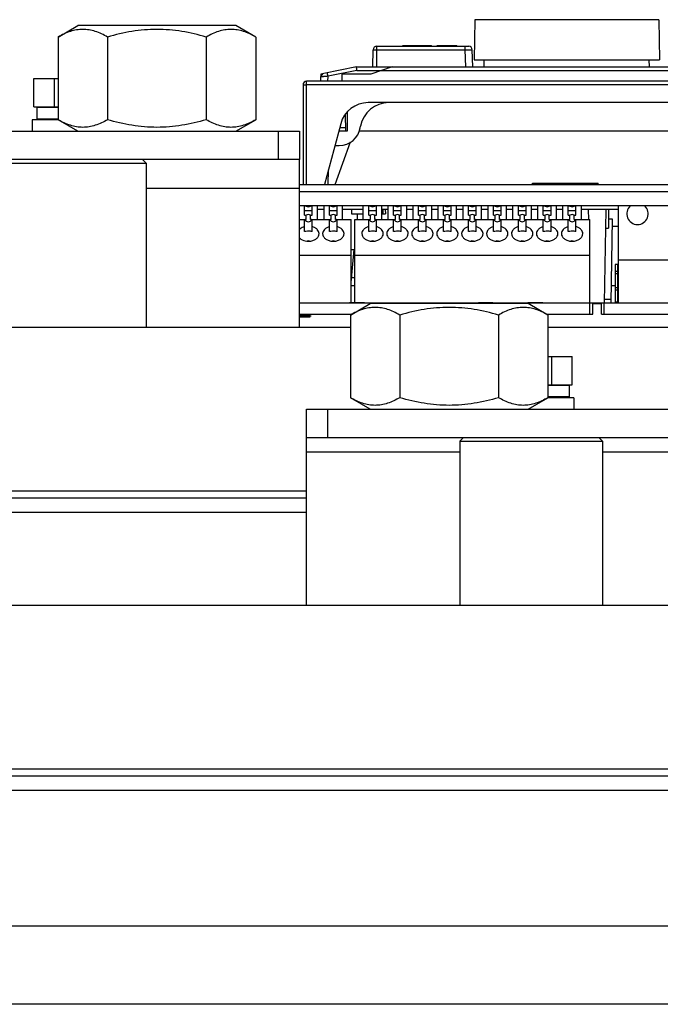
# Model space of a CAD drawing. Header units: millimetres. Extents: x 1117 to 38156, y -1945 to 7303.
# Tile 760 of 831: x 32360 to 32450, y 2753 to 2892. Entities that reach past the tile are written whole.
import ezdxf

# ---------------------------------------------------------------- set-up
doc = ezdxf.new("R2010")
doc.units = ezdxf.units.MM

msp = doc.modelspace()

# ---------------------------------------------------------------- linework, layer by layer
at = {"color": 7, "linetype": 'Continuous'}
for p, q in [((32423.757, 2891.551), (32423.659, 2885.918)), ((32449.56, 2891.551), (32423.757, 2891.551)), ((32449.56, 2891.551), (32449.659, 2885.918)), ((32365.302, 2889.118), (32368.073, 2890.718)), ((32390.244, 2890.718), (32368.073, 2890.718)), ((32393.015, 2889.118), (32390.244, 2890.718)), ((32365.302, 2889.118), (32365.302, 2877.518)), ((32372.23, 2889.118), (32372.23, 2877.518)), ((32386.087, 2889.118), (32386.087, 2877.518)), ((32393.015, 2889.118), (32393.015, 2877.518)), ((32409.458, 2884.918), (32409.5, 2887.326)), ((32409.5, 2887.326), (32422.404, 2887.326)), ((32410, 2887.818), (32422.904, 2887.818)), ((32410.009, 2884.918), (32410.009, 2887.818)), ((32413.679, 2887.818), (32413.679, 2887.918)), ((32413.679, 2887.918), (32417.659, 2887.918)), ((32414.679, 2887.818), (32414.679, 2887.918)), ((32414.759, 2887.818), (32414.759, 2887.918)), ((32415.559, 2887.818), (32415.559, 2887.918)), ((32417.659, 2887.818), (32417.659, 2887.918)), ((32418.459, 2887.818), (32418.459, 2887.918)), ((32418.459, 2887.918), (32421.259, 2887.918)), ((32421.259, 2887.818), (32421.259, 2887.918)), ((32422.404, 2887.326), (32422.404, 2887.818)), ((32422.487, 2884.918), (32422.404, 2887.326)), ((32423.487, 2884.918), (32423.404, 2887.335)), ((32423.487, 2884.918), (32423.404, 2887.335)), ((32423.659, 2885.918), (32449.659, 2885.918)), ((32425.059, 2884.918), (32425.076, 2885.918)), ((32448.259, 2884.918), (32448.241, 2885.918)), ((32407.159, 2884.918), (32402.571, 2884)), ((32407.208, 2884.426), (32403.171, 2883.619)), ((32407.159, 2884.918), (32466.159, 2884.918)), ((32407.208, 2884.426), (32466.109, 2884.426)), ((32412.159, 2884.918), (32409.159, 2883.918)), ((32361.885, 2879.318), (32361.885, 2883.318)), ((32361.885, 2883.318), (32365.302, 2883.318)), ((32364.772, 2879.318), (32364.772, 2883.318)), ((32400.159, 2868.418), (32400.159, 2882.918)), ((32473.159, 2882.918), (32400.159, 2882.918)), ((32402.159, 2882.918), (32402.17, 2883.594)), ((32402.176, 2883.892), (32402.174, 2883.783)), ((32402.38, 2883.918), (32402.271, 2883.918)), ((32403.158, 2882.918), (32403.171, 2883.619)), ((32405.159, 2882.918), (32405.166, 2883.918)), ((32409.159, 2883.918), (32405.166, 2883.918)), ((32399.659, 2882.418), (32399.659, 2868.418)), ((32473.159, 2882.426), (32400.159, 2882.426)), ((32361.885, 2879.318), (32365.302, 2879.318)), ((32362.309, 2879.218), (32362.309, 2877.618)), ((32365.302, 2879.218), (32362.309, 2879.218)), ((32364.659, 2879.218), (32364.659, 2879.318)), ((32464.508, 2879.918), (32408.809, 2879.918)), ((32361.659, 2877.518), (32361.659, 2875.918)), ((32365.302, 2877.518), (32361.659, 2877.518)), ((32365.302, 2877.618), (32362.309, 2877.618)), ((32364.659, 2877.518), (32364.659, 2877.618)), ((32368.073, 2875.918), (32365.302, 2877.518)), ((32390.244, 2875.918), (32393.015, 2877.518)), ((32405.659, 2875.918), (32405.617, 2878.308)), ((32405.859, 2878.613), (32405.859, 2875.918)), ((32404.946, 2876.953), (32402.659, 2868.418)), ((32404.802, 2876.418), (32405.65, 2876.418)), ((32407.696, 2876.397), (32407.734, 2876.612)), ((32309.159, 2875.918), (32399.159, 2875.918)), ((32396.159, 2875.918), (32396.159, 2871.918)), ((32399.159, 2875.918), (32399.159, 2871.918)), ((32405.859, 2875.918), (32404.668, 2875.918)), ((32465.765, 2875.918), (32407.552, 2875.918)), ((32404.132, 2873.918), (32404.741, 2873.918)), ((32404.159, 2868.418), (32406.336, 2874.4)), ((32399.159, 2871.918), (32309.159, 2871.918)), ((32377.159, 2871.918), (32377.659, 2871.418)), ((32399.159, 2848.418), (32399.159, 2871.918)), ((32357.659, 2871.418), (32377.659, 2871.418)), ((32377.659, 2871.418), (32377.659, 2848.418)), ((32403.181, 2868.418), (32403.217, 2870.502)), ((32377.659, 2867.918), (32399.159, 2867.918)), ((32399.159, 2868.418), (32485.159, 2868.418)), ((32431.859, 2868.418), (32431.859, 2868.618)), ((32431.859, 2868.618), (32441.077, 2868.618)), ((32431.911, 2868.418), (32431.911, 2868.618)), ((32432.015, 2868.418), (32432.015, 2868.618)), ((32432.223, 2868.418), (32432.223, 2868.618)), ((32432.431, 2868.418), (32432.431, 2868.618)), ((32432.692, 2868.418), (32432.692, 2868.618)), ((32433.109, 2868.418), (32433.109, 2868.618)), ((32433.369, 2868.418), (32433.369, 2868.618)), ((32433.577, 2868.418), (32433.577, 2868.618)), ((32433.659, 2868.418), (32433.659, 2868.618)), ((32436.659, 2868.418), (32436.659, 2868.618)), ((32439.659, 2868.418), (32439.659, 2868.618)), ((32440.609, 2868.418), (32440.609, 2868.618)), ((32441.077, 2868.418), (32441.077, 2868.618)), ((32399.159, 2867.435), (32485.066, 2867.435)), ((32478.721, 2865.418), (32399.159, 2865.418)), ((32399.868, 2864.104), (32399.868, 2865.395)), ((32400.109, 2865.395), (32399.868, 2865.395)), ((32400.109, 2865.395), (32400.109, 2865.418)), ((32400.709, 2865.395), (32400.709, 2865.418)), ((32400.949, 2865.395), (32400.709, 2865.395)), ((32400.949, 2864.104), (32400.949, 2865.395)), ((32401.709, 2863.518), (32401.709, 2865.418)), ((32402.609, 2864.918), (32401.709, 2864.918)), ((32402.609, 2863.518), (32402.609, 2865.418)), ((32403.368, 2864.104), (32403.368, 2865.395)), ((32403.609, 2865.395), (32403.368, 2865.395)), ((32403.609, 2865.395), (32403.609, 2865.418)), ((32404.209, 2865.395), (32404.209, 2865.418)), ((32404.449, 2865.395), (32404.209, 2865.395)), ((32404.449, 2864.104), (32404.449, 2865.395)), ((32405.209, 2863.518), (32405.209, 2865.418)), ((32408.109, 2864.918), (32405.209, 2864.918)), ((32406.459, 2864.918), (32406.459, 2864.318)), ((32408.109, 2863.518), (32408.109, 2865.418)), ((32408.868, 2864.104), (32408.868, 2865.395)), ((32409.109, 2865.395), (32408.868, 2865.395)), ((32409.109, 2865.395), (32409.109, 2865.418)), ((32409.709, 2865.395), (32409.709, 2865.418)), ((32409.949, 2865.395), (32409.709, 2865.395)), ((32409.949, 2864.104), (32409.949, 2865.395)), ((32410.709, 2863.518), (32410.709, 2865.418)), ((32411.609, 2864.918), (32410.709, 2864.918)), ((32410.859, 2864.918), (32410.859, 2864.318)), ((32411.194, 2864.918), (32411.229, 2864.318)), ((32411.609, 2863.518), (32411.609, 2865.418)), ((32412.368, 2864.104), (32412.368, 2865.395)), ((32412.609, 2865.395), (32412.368, 2865.395)), ((32412.609, 2865.395), (32412.609, 2865.418)), ((32413.209, 2865.395), (32413.209, 2865.418)), ((32413.449, 2865.395), (32413.209, 2865.395)), ((32413.449, 2864.104), (32413.449, 2865.395)), ((32414.209, 2863.518), (32414.209, 2865.418)), ((32415.109, 2864.918), (32414.209, 2864.918)), ((32415.109, 2863.518), (32415.109, 2865.418)), ((32415.868, 2864.104), (32415.868, 2865.395)), ((32416.109, 2865.395), (32415.868, 2865.395)), ((32416.109, 2865.395), (32416.109, 2865.418)), ((32416.709, 2865.395), (32416.709, 2865.418)), ((32416.949, 2865.395), (32416.709, 2865.395)), ((32416.949, 2864.104), (32416.949, 2865.395)), ((32417.709, 2863.518), (32417.709, 2865.418)), ((32418.609, 2864.918), (32417.709, 2864.918)), ((32418.609, 2863.518), (32418.609, 2865.418)), ((32419.368, 2864.104), (32419.368, 2865.395)), ((32419.609, 2865.395), (32419.368, 2865.395)), ((32419.609, 2865.395), (32419.609, 2865.418)), ((32420.209, 2865.395), (32420.209, 2865.418)), ((32420.449, 2865.395), (32420.209, 2865.395)), ((32420.449, 2864.104), (32420.449, 2865.395)), ((32421.209, 2863.518), (32421.209, 2865.418)), ((32422.109, 2864.918), (32421.209, 2864.918)), ((32422.109, 2863.518), (32422.109, 2865.418)), ((32422.868, 2864.104), (32422.868, 2865.395)), ((32423.109, 2865.395), (32422.868, 2865.395)), ((32423.109, 2865.395), (32423.109, 2865.418)), ((32423.709, 2865.395), (32423.709, 2865.418)), ((32423.949, 2865.395), (32423.709, 2865.395)), ((32423.949, 2864.104), (32423.949, 2865.395)), ((32424.709, 2863.518), (32424.709, 2865.418)), ((32425.609, 2864.918), (32424.709, 2864.918)), ((32425.609, 2863.518), (32425.609, 2865.418)), ((32426.368, 2864.104), (32426.368, 2865.395)), ((32426.609, 2865.395), (32426.368, 2865.395)), ((32426.609, 2865.395), (32426.609, 2865.418)), ((32427.209, 2865.395), (32427.209, 2865.418)), ((32427.449, 2865.395), (32427.209, 2865.395)), ((32427.449, 2864.104), (32427.449, 2865.395)), ((32428.209, 2863.518), (32428.209, 2865.418)), ((32429.109, 2864.918), (32428.209, 2864.918)), ((32429.109, 2863.518), (32429.109, 2865.418)), ((32429.868, 2864.104), (32429.868, 2865.395)), ((32430.109, 2865.395), (32429.868, 2865.395)), ((32430.109, 2865.395), (32430.109, 2865.418)), ((32430.709, 2865.395), (32430.709, 2865.418)), ((32430.949, 2865.395), (32430.709, 2865.395)), ((32430.949, 2864.104), (32430.949, 2865.395)), ((32431.709, 2863.518), (32431.709, 2865.418)), ((32432.609, 2864.918), (32431.709, 2864.918)), ((32432.609, 2863.518), (32432.609, 2865.418)), ((32433.368, 2864.104), (32433.368, 2865.395)), ((32433.609, 2865.395), (32433.368, 2865.395)), ((32433.609, 2865.395), (32433.609, 2865.418)), ((32434.209, 2865.395), (32434.209, 2865.418)), ((32434.449, 2865.395), (32434.209, 2865.395)), ((32434.449, 2864.104), (32434.449, 2865.395)), ((32435.209, 2863.518), (32435.209, 2865.418)), ((32436.109, 2864.918), (32435.209, 2864.918)), ((32436.109, 2863.518), (32436.109, 2865.418)), ((32436.868, 2864.104), (32436.868, 2865.395)), ((32437.109, 2865.395), (32436.868, 2865.395)), ((32437.109, 2865.395), (32437.109, 2865.418)), ((32437.709, 2865.395), (32437.709, 2865.418)), ((32437.949, 2865.395), (32437.709, 2865.395)), ((32437.949, 2864.104), (32437.949, 2865.395)), ((32438.709, 2863.518), (32438.709, 2865.418)), ((32443.909, 2864.918), (32438.709, 2864.918)), ((32439.68, 2864.918), (32439.704, 2863.518)), ((32442.137, 2864.918), (32441.909, 2851.818)), ((32442.509, 2864.918), (32442.509, 2862.318)), ((32443.909, 2851.818), (32443.909, 2865.418)), ((32399.159, 2863.518), (32399.944, 2863.518)), ((32400.949, 2864.749), (32399.868, 2864.749)), ((32399.868, 2864.104), (32400.109, 2864.104)), ((32399.868, 2861.814), (32399.868, 2863.518)), ((32400.109, 2863.518), (32399.961, 2863.518)), ((32400.109, 2863.518), (32400.109, 2864.104)), ((32400.709, 2863.518), (32400.709, 2864.104)), ((32400.709, 2864.104), (32400.949, 2864.104)), ((32400.856, 2863.518), (32400.709, 2863.518)), ((32400.873, 2863.518), (32403.444, 2863.518)), ((32400.949, 2861.814), (32400.949, 2863.518)), ((32404.449, 2864.749), (32403.368, 2864.749)), ((32403.368, 2864.104), (32403.609, 2864.104)), ((32403.368, 2861.814), (32403.368, 2863.518)), ((32403.609, 2863.518), (32403.461, 2863.518)), ((32403.609, 2863.518), (32403.609, 2864.104)), ((32404.209, 2863.518), (32404.209, 2864.104)), ((32404.209, 2864.104), (32404.449, 2864.104)), ((32404.356, 2863.518), (32404.209, 2863.518)), ((32404.373, 2863.518), (32406.409, 2863.518)), ((32404.449, 2861.814), (32404.449, 2863.518)), ((32406.409, 2851.818), (32406.409, 2863.518)), ((32406.459, 2864.318), (32408.109, 2864.318)), ((32406.909, 2851.818), (32406.909, 2863.518)), ((32406.909, 2863.518), (32409.109, 2863.518)), ((32407.246, 2864.318), (32407.232, 2863.518)), ((32409.949, 2864.749), (32408.868, 2864.749)), ((32408.868, 2864.104), (32409.109, 2864.104)), ((32408.868, 2861.814), (32408.868, 2863.518)), ((32409.109, 2863.518), (32409.109, 2864.104)), ((32409.709, 2863.518), (32409.709, 2864.104)), ((32409.709, 2864.104), (32409.949, 2864.104)), ((32409.856, 2863.518), (32409.709, 2863.518)), ((32409.873, 2863.518), (32412.609, 2863.518)), ((32409.949, 2861.814), (32409.949, 2863.518)), ((32410.709, 2864.318), (32411.229, 2864.318)), ((32413.449, 2864.749), (32412.368, 2864.749)), ((32412.368, 2864.104), (32412.609, 2864.104)), ((32412.368, 2861.814), (32412.368, 2863.518)), ((32412.609, 2863.518), (32412.609, 2864.104)), ((32413.209, 2863.518), (32413.209, 2864.104)), ((32413.209, 2864.104), (32413.449, 2864.104)), ((32413.356, 2863.518), (32413.209, 2863.518)), ((32413.373, 2863.518), (32416.109, 2863.518)), ((32413.449, 2861.814), (32413.449, 2863.518)), ((32416.949, 2864.749), (32415.868, 2864.749)), ((32415.868, 2864.104), (32416.109, 2864.104)), ((32415.868, 2861.814), (32415.868, 2863.518)), ((32416.109, 2863.518), (32416.109, 2864.104)), ((32416.709, 2863.518), (32416.709, 2864.104)), ((32416.709, 2864.104), (32416.949, 2864.104)), ((32416.856, 2863.518), (32416.709, 2863.518)), ((32416.873, 2863.518), (32419.609, 2863.518)), ((32416.949, 2861.814), (32416.949, 2863.518)), ((32420.449, 2864.749), (32419.368, 2864.749)), ((32419.368, 2864.104), (32419.609, 2864.104)), ((32419.368, 2861.814), (32419.368, 2863.518)), ((32419.609, 2863.518), (32419.609, 2864.104)), ((32420.209, 2863.518), (32420.209, 2864.104)), ((32420.209, 2864.104), (32420.449, 2864.104)), ((32420.356, 2863.518), (32420.209, 2863.518)), ((32420.373, 2863.518), (32423.109, 2863.518)), ((32420.449, 2861.814), (32420.449, 2863.518)), ((32423.949, 2864.749), (32422.868, 2864.749)), ((32422.868, 2864.104), (32423.109, 2864.104)), ((32422.868, 2861.814), (32422.868, 2863.518)), ((32423.109, 2863.518), (32423.109, 2864.104)), ((32423.709, 2863.518), (32423.709, 2864.104)), ((32423.709, 2864.104), (32423.949, 2864.104)), ((32423.856, 2863.518), (32423.709, 2863.518)), ((32423.873, 2863.518), (32426.609, 2863.518)), ((32423.949, 2861.814), (32423.949, 2863.518)), ((32427.449, 2864.749), (32426.368, 2864.749)), ((32426.368, 2864.104), (32426.609, 2864.104)), ((32426.368, 2861.814), (32426.368, 2863.518)), ((32426.609, 2863.518), (32426.609, 2864.104)), ((32427.209, 2863.518), (32427.209, 2864.104)), ((32427.209, 2864.104), (32427.449, 2864.104)), ((32427.356, 2863.518), (32427.209, 2863.518)), ((32427.373, 2863.518), (32430.109, 2863.518)), ((32427.449, 2861.814), (32427.449, 2863.518)), ((32430.949, 2864.749), (32429.868, 2864.749)), ((32429.868, 2864.104), (32430.109, 2864.104)), ((32429.868, 2861.814), (32429.868, 2863.518)), ((32430.109, 2863.518), (32430.109, 2864.104)), ((32430.709, 2863.518), (32430.709, 2864.104)), ((32430.709, 2864.104), (32430.949, 2864.104)), ((32430.709, 2863.518), (32433.609, 2863.518)), ((32430.949, 2861.814), (32430.949, 2863.518)), ((32434.449, 2864.749), (32433.368, 2864.749)), ((32433.368, 2864.104), (32433.609, 2864.104)), ((32433.368, 2861.814), (32433.368, 2863.518)), ((32433.609, 2863.518), (32433.609, 2864.104)), ((32434.209, 2863.518), (32434.209, 2864.104)), ((32434.209, 2864.104), (32434.449, 2864.104)), ((32434.209, 2863.518), (32437.109, 2863.518)), ((32434.449, 2861.814), (32434.449, 2863.518)), ((32437.949, 2864.749), (32436.868, 2864.749)), ((32436.868, 2864.104), (32437.109, 2864.104)), ((32436.868, 2861.814), (32436.868, 2863.518)), ((32437.109, 2863.518), (32437.109, 2864.104)), ((32437.709, 2863.518), (32437.709, 2864.104)), ((32437.709, 2864.104), (32437.949, 2864.104)), ((32437.709, 2863.518), (32439.909, 2863.518)), ((32437.949, 2861.814), (32437.949, 2863.518)), ((32439.909, 2850.218), (32439.909, 2863.518)), ((32443.072, 2863.56), (32442.509, 2863.56)), ((32442.867, 2851.818), (32443.072, 2863.56)), ((32442.092, 2862.318), (32442.509, 2862.318)), ((32443.055, 2862.589), (32443.909, 2862.589)), ((32399.159, 2858.518), (32406.409, 2858.518)), ((32406.409, 2854.675), (32406.815, 2859.318)), ((32406.409, 2859.318), (32406.909, 2859.318)), ((32406.909, 2858.518), (32439.909, 2858.518)), ((32443.459, 2857.218), (32443.459, 2851.818)), ((32443.909, 2857.218), (32443.459, 2857.218)), ((32443.809, 2851.918), (32443.809, 2857.218)), ((32443.889, 2856.918), (32443.889, 2851.918)), ((32443.909, 2856.918), (32443.889, 2856.918)), ((32459.409, 2857.818), (32443.909, 2857.818)), ((32406.909, 2855.318), (32406.465, 2855.318)), ((32443.889, 2856.218), (32443.459, 2856.218)), ((32443.889, 2855.918), (32443.459, 2855.918)), ((32406.909, 2854.218), (32406.409, 2854.218)), ((32443.459, 2854.218), (32442.909, 2854.218)), ((32443.889, 2853.918), (32443.459, 2853.918)), ((32441.95, 2851.818), (32441.93, 2853.018)), ((32443.889, 2853.618), (32443.459, 2853.618)), ((32399.159, 2851.818), (32483.659, 2851.818)), ((32399.159, 2851.818), (32481.414, 2851.818)), ((32404.269, 2851.818), (32404.421, 2851.818)), ((32404.269, 2851.818), (32404.421, 2851.818)), ((32404.345, 2851.818), (32435.145, 2851.818)), ((32404.848, 2851.818), (32407.551, 2851.818)), ((32404.95, 2851.818), (32407.45, 2851.818)), ((32405.174, 2851.818), (32405.326, 2851.818)), ((32405.174, 2851.818), (32405.326, 2851.818)), ((32408.3, 2851.818), (32406.2, 2851.818)), ((32408.3, 2851.818), (32406.2, 2851.818)), ((32406.302, 2850.118), (32409.073, 2851.718)), ((32406.948, 2851.818), (32409.651, 2851.818)), ((32407.05, 2851.818), (32409.55, 2851.818)), ((32431.244, 2851.718), (32409.073, 2851.718)), ((32409.174, 2851.818), (32409.326, 2851.818)), ((32409.174, 2851.818), (32409.326, 2851.818)), ((32410.129, 2851.818), (32410.281, 2851.818)), ((32410.129, 2851.818), (32410.281, 2851.818)), ((32411.504, 2851.818), (32411.656, 2851.818)), ((32411.504, 2851.818), (32411.656, 2851.818)), ((32413.208, 2851.818), (32415.201, 2851.818)), ((32413.31, 2851.818), (32415.099, 2851.818)), ((32414.593, 2851.818), (32416.586, 2851.818)), ((32414.695, 2851.818), (32416.484, 2851.818)), ((32415.978, 2851.818), (32417.971, 2851.818)), ((32416.08, 2851.818), (32417.869, 2851.818)), ((32417.363, 2851.818), (32419.356, 2851.818)), ((32417.465, 2851.818), (32419.254, 2851.818)), ((32418.748, 2851.818), (32420.741, 2851.818)), ((32418.85, 2851.818), (32420.639, 2851.818)), ((32420.133, 2851.818), (32422.126, 2851.818)), ((32420.235, 2851.818), (32422.024, 2851.818)), ((32421.518, 2851.818), (32423.511, 2851.818)), ((32421.62, 2851.818), (32423.409, 2851.818)), ((32422.903, 2851.818), (32424.896, 2851.818)), ((32423.005, 2851.818), (32424.794, 2851.818)), ((32426.281, 2851.818), (32424.288, 2851.818)), ((32426.18, 2851.818), (32424.39, 2851.818)), ((32427.834, 2851.818), (32427.986, 2851.818)), ((32427.834, 2851.818), (32427.986, 2851.818)), ((32429.209, 2851.818), (32429.361, 2851.818)), ((32429.209, 2851.818), (32429.361, 2851.818)), ((32429.838, 2851.818), (32432.541, 2851.818)), ((32429.94, 2851.818), (32432.44, 2851.818)), ((32430.164, 2851.818), (32430.316, 2851.818)), ((32430.164, 2851.818), (32430.316, 2851.818)), ((32433.29, 2851.818), (32431.19, 2851.818)), ((32433.29, 2851.818), (32431.19, 2851.818)), ((32434.015, 2850.118), (32431.244, 2851.718)), ((32431.938, 2851.818), (32434.641, 2851.818)), ((32432.04, 2851.818), (32434.54, 2851.818)), ((32434.164, 2851.818), (32434.316, 2851.818)), ((32434.164, 2851.818), (32434.316, 2851.818)), ((32435.069, 2851.818), (32435.221, 2851.818)), ((32435.069, 2851.818), (32435.221, 2851.818)), ((32436.595, 2851.818), (32436.722, 2851.818)), ((32440.309, 2850.218), (32440.309, 2851.718)), ((32440.309, 2851.718), (32441.509, 2851.718)), ((32440.845, 2851.818), (32440.972, 2851.818)), ((32441.509, 2850.218), (32441.509, 2851.718)), ((32441.909, 2850.218), (32441.909, 2851.818)), ((32442.875, 2852.274), (32441.942, 2852.274)), ((32443.459, 2851.918), (32443.909, 2851.918)), ((32444.58, 2851.818), (32444.733, 2851.818)), ((32444.58, 2851.818), (32444.733, 2851.818)), ((32444.657, 2851.818), (32459.657, 2851.818)), ((32446.055, 2851.818), (32448.258, 2851.818)), ((32446.055, 2851.818), (32448.258, 2851.818)), ((32446.157, 2851.818), (32448.157, 2851.818)), ((32446.157, 2851.818), (32448.157, 2851.818)), ((32449.58, 2851.818), (32449.733, 2851.818)), ((32449.58, 2851.818), (32449.733, 2851.818)), ((32399.159, 2850.218), (32406.475, 2850.218)), ((32400.44, 2850.018), (32400.694, 2850.018)), ((32400.44, 2850.018), (32400.694, 2850.018)), ((32400.44, 2850.018), (32400.694, 2850.018)), ((32400.44, 2850.018), (32400.694, 2850.018)), ((32400.542, 2850.018), (32400.796, 2850.018)), ((32400.542, 2850.018), (32400.796, 2850.018)), ((32400.542, 2850.018), (32400.796, 2850.018)), ((32400.542, 2850.018), (32400.796, 2850.018)), ((32406.302, 2850.118), (32406.302, 2838.518)), ((32413.23, 2850.118), (32413.23, 2838.518)), ((32427.087, 2850.118), (32427.087, 2838.518)), ((32433.842, 2850.218), (32440.309, 2850.218)), ((32434.015, 2850.118), (32434.015, 2838.518)), ((32441.509, 2850.218), (32456.475, 2850.218)), ((32241.015, 2848.418), (32406.302, 2848.418)), ((32434.015, 2848.418), (32456.302, 2848.418)), ((32434.015, 2844.318), (32437.432, 2844.318)), ((32434.545, 2840.318), (32434.545, 2844.318)), ((32437.432, 2840.318), (32437.432, 2844.318)), ((32434.015, 2840.318), (32437.432, 2840.318)), ((32437.009, 2840.218), (32434.015, 2840.218)), ((32434.659, 2840.218), (32434.659, 2840.318)), ((32437.009, 2840.218), (32437.009, 2838.618)), ((32409.073, 2836.918), (32406.302, 2838.518)), ((32431.244, 2836.918), (32434.015, 2838.518)), ((32437.009, 2838.618), (32434.015, 2838.618)), ((32437.659, 2838.518), (32434.015, 2838.518)), ((32434.659, 2838.518), (32434.659, 2838.618)), ((32437.659, 2838.518), (32437.659, 2836.918)), ((32400.159, 2809.418), (32400.159, 2836.918)), ((32400.159, 2836.918), (32490.159, 2836.918)), ((32403.159, 2832.918), (32403.159, 2836.918)), ((32400.159, 2832.918), (32490.159, 2832.918)), ((32422.159, 2832.918), (32421.659, 2832.418)), ((32421.659, 2832.418), (32421.659, 2809.418)), ((32421.659, 2832.418), (32441.659, 2832.418)), ((32441.159, 2832.918), (32441.659, 2832.418)), ((32441.659, 2832.418), (32441.659, 2809.418)), ((32400.159, 2830.918), (32421.659, 2830.918)), ((32441.659, 2830.918), (32463.159, 2830.918)), ((32400.159, 2825.418), (32220.159, 2825.418)), ((32400.159, 2824.418), (32220.159, 2824.418)), ((32400.159, 2822.418), (32220.159, 2822.418)), ((32348.015, 2809.418), (32519.302, 2809.418)), ((32540.159, 2786.418), (32329.159, 2786.418)), ((32540.159, 2785.418), (32329.159, 2785.418)), ((32540.159, 2783.418), (32329.159, 2783.418)), ((32015.978, 2764.418), (32671.659, 2764.418)), ((32806.659, 2753.418), (32036.659, 2753.418))]:
    msp.add_line(p, q, dxfattribs=at)
for points, const_width in [([(32443.459, 2851.918), (32443.889, 2851.918)], 0.267), ([(32399.159, 2850.018), (32400.567, 2850.018)], 0.533), ([(32399.159, 2850.018), (32400.669, 2850.018)], 0.533)]:
    msp.add_lwpolyline(points, dxfattribs=dict(at, const_width=const_width))
for centre, radius, start, end in [((32410, 2887.318), 0.5, 90, 179), ((32422.904, 2887.318), 0.5, 1.957, 90), ((32296.973, 2873.565), 110.769, 5.62704, 5.88244), ((32400.159, 2882.418), 0.5, 90, 180), ((32402.669, 2883.51), 0.5, 101.30993, 179), ((32281.766, 2859.337), 123.809, 11.3106, 11.45382), ((32408.809, 2875.918), 4, 90, 165), ((32411.673, 2875.918), 4, 90, 170), ((32404.741, 2876.918), 3, 270, 350), ((32400.409, 2862.587), 2.116, 263.95644, 276.1467), ((32403.909, 2862.587), 2.116, 263.95644, 276.1467), ((32409.409, 2862.587), 2.116, 263.95644, 276.1467), ((32412.909, 2862.587), 2.116, 263.95644, 276.1467), ((32416.409, 2862.587), 2.116, 263.95644, 276.1467), ((32419.909, 2862.587), 2.116, 263.95644, 276.1467), ((32423.409, 2862.587), 2.116, 263.95644, 276.1467), ((32426.909, 2862.587), 2.116, 263.95644, 276.1467), ((32430.409, 2862.587), 2.116, 263.95644, 276.1467), ((32433.909, 2862.587), 2.116, 263.95644, 276.1467), ((32437.409, 2862.587), 2.116, 263.95644, 276.1467)]:
    msp.add_arc(centre, radius, start, end, dxfattribs=at)
for centre, major_axis, start_param, end_param in [((32400.409, 2865.795), (0, 0.5), -3.7850938, -2.4980915), ((32403.909, 2865.795), (0.5, 0), -2.2142974, -0.9272952), ((32409.409, 2865.795), (0.5, 0), -2.2142974, -0.9272952), ((32412.909, 2865.795), (0, 0.5), -3.7850938, -2.4980915), ((32416.409, 2865.795), (0.5, 0), -2.2142974, -0.9272952), ((32419.909, 2865.795), (0.5, 0), -2.2142974, -0.9272952), ((32423.409, 2865.795), (0, 0.5), -3.7850938, -2.4980915), ((32426.909, 2865.795), (0.5, 0), -2.2142974, -0.9272952), ((32430.409, 2865.795), (0.5, 0), -2.2142974, -0.9272952), ((32433.909, 2865.795), (0, 0.5), -3.7850938, -2.4980915), ((32437.409, 2865.795), (0.5, 0), -2.2142974, -0.9272952), ((32446.579, 2864.318), (0, 1.5), 0.7445351, 5.5385712), ((32400.409, 2863.704), (0, 0.5), -4.3316864, -1.9514989), ((32400.409, 2863.704), (0, 0.5), -0.6435011, 0.6435011), ((32403.909, 2863.704), (0, 0.5), -4.3316864, -1.9514989), ((32403.909, 2863.704), (0.5, 0), 0.9272952, 2.2142974), ((32409.409, 2863.704), (0, 0.5), -4.3316864, -1.9514989), ((32409.409, 2863.704), (0.5, 0), 0.9272952, 2.2142974), ((32412.909, 2863.704), (0, 0.5), -4.3316864, -1.9514989), ((32412.909, 2863.704), (0, 0.5), -0.6435011, 0.6435011), ((32416.409, 2863.704), (0, 0.5), -4.3316864, -1.9514989), ((32416.409, 2863.704), (0.5, 0), 0.9272952, 2.2142974), ((32419.909, 2863.704), (0, 0.5), -4.3316864, -1.9514989), ((32419.909, 2863.704), (0.5, 0), 0.9272952, 2.2142974), ((32423.409, 2863.704), (0, 0.5), -4.3316864, -1.9514989), ((32423.409, 2863.704), (0, 0.5), -0.6435011, 0.6435011), ((32426.909, 2863.704), (0, 0.5), -4.3316864, -1.9514989), ((32426.909, 2863.704), (0.5, 0), 0.9272952, 2.2142974), ((32430.409, 2863.704), (0, 0.5), -4.3316864, -1.9514989), ((32430.409, 2863.704), (0.5, 0), 0.9272952, 2.2142974), ((32433.909, 2863.704), (0, 0.5), -4.3316864, -1.9514989), ((32433.909, 2863.704), (0, 0.5), -0.6435011, 0.6435011), ((32437.409, 2863.704), (0, 0.5), -4.3316864, -1.9514989), ((32437.409, 2863.704), (0.5, 0), 0.9272952, 2.2142974)]:
    msp.add_ellipse(centre, major_axis=major_axis, ratio=1, start_param=start_param, end_param=end_param, dxfattribs=at)
for points, knots in [([(32372.23, 2889.118), (32371.687, 2889.432), (32370.843, 2889.839), (32369.654, 2890.138), (32368.766, 2890.215), (32367.878, 2890.138), (32366.69, 2889.839), (32365.846, 2889.432), (32365.302, 2889.118)], [0, 0, 0, 0, 0.2570745, 0.3797117, 0.5, 0.6202883, 0.7429256, 1, 1, 1, 1]), ([(32386.087, 2889.118), (32384.961, 2889.443), (32382.675, 2889.985), (32379.159, 2890.292), (32375.642, 2889.985), (32373.356, 2889.443), (32372.23, 2889.118)], [0, 0, 0, 0, 0.2500502, 0.5, 0.7499498, 1, 1, 1, 1]), ([(32393.015, 2889.118), (32392.471, 2889.432), (32391.627, 2889.839), (32390.439, 2890.138), (32389.551, 2890.215), (32388.663, 2890.138), (32387.474, 2889.839), (32386.631, 2889.432), (32386.087, 2889.118)], [0, 0, 0, 0, 0.2570745, 0.3797117, 0.5, 0.6202883, 0.7429256, 1, 1, 1, 1]), ([(32422.404, 2887.326), (32422.469, 2887.328), (32422.597, 2887.33), (32422.782, 2887.332), (32422.952, 2887.334), (32423.102, 2887.336), (32423.211, 2887.337), (32423.283, 2887.337), (32423.325, 2887.337), (32423.357, 2887.336), (32423.383, 2887.337), (32423.394, 2887.334), (32423.404, 2887.336), (32423.404, 2887.335)], [0, 0, 0, 0, 0.1949961, 0.3825868, 0.5553946, 0.7069147, 0.8312699, 0.8817177, 0.9236941, 0.9567747, 0.9806476, 0.9950982, 1, 1, 1, 1]), ([(32403.171, 2883.619), (32403.043, 2883.607), (32402.858, 2883.59), (32402.622, 2883.567), (32402.472, 2883.553), (32402.35, 2883.54), (32402.265, 2883.532), (32402.216, 2883.525), (32402.19, 2883.523), (32402.179, 2883.519), (32402.169, 2883.52), (32402.169, 2883.519)], [0, 0, 0, 0, 0.3813976, 0.5540018, 0.7055597, 0.8302621, 0.9230921, 0.9563798, 0.9804044, 0.9949854, 1, 1, 1, 1]), ([(32402.271, 2883.918), (32402.248, 2883.918), (32402.219, 2883.919), (32402.176, 2883.903), (32402.176, 2883.892)], [0, 0, 0, 0, 0.6736527, 1, 1, 1, 1]), ([(32403.11, 2883.922), (32403.104, 2883.947), (32403.094, 2883.989), (32403.087, 2884.051), (32403.073, 2884.074), (32403.077, 2884.101), (32403.073, 2884.101)], [0, 0, 0, 0, 0.4209072, 0.7373526, 0.9333805, 1, 1, 1, 1]), ([(32399.659, 2882.418), (32399.659, 2882.421), (32399.679, 2882.417), (32399.7, 2882.423), (32399.749, 2882.422), (32399.809, 2882.424), (32399.884, 2882.425), (32400.002, 2882.426), (32400.095, 2882.426), (32400.159, 2882.426)], [0, 0, 0, 0, 0.0195636, 0.076483, 0.1689871, 0.2932547, 0.4446905, 0.6175656, 1, 1, 1, 1]), ([(32372.23, 2877.518), (32371.687, 2877.204), (32370.843, 2876.797), (32369.654, 2876.497), (32368.766, 2876.421), (32367.878, 2876.497), (32366.69, 2876.797), (32365.846, 2877.204), (32365.302, 2877.518)], [0, 0, 0, 0, 0.2570745, 0.3797117, 0.5, 0.6202883, 0.7429256, 1, 1, 1, 1]), ([(32386.087, 2877.518), (32384.961, 2877.193), (32382.675, 2876.651), (32379.159, 2876.344), (32375.642, 2876.651), (32373.356, 2877.193), (32372.23, 2877.518)], [0, 0, 0, 0, 0.2500502, 0.5, 0.7499498, 1, 1, 1, 1]), ([(32393.015, 2877.518), (32392.471, 2877.204), (32391.627, 2876.797), (32390.439, 2876.497), (32389.551, 2876.421), (32388.663, 2876.497), (32387.474, 2876.797), (32386.631, 2877.204), (32386.087, 2877.518)], [0, 0, 0, 0, 0.2570745, 0.3797117, 0.5, 0.6202883, 0.7429256, 1, 1, 1, 1]), ([(32399.868, 2862.521), (32399.797, 2862.502), (32399.537, 2862.415), (32399.294, 2862.263), (32399.156, 2862.116)], [0, 0, 0, 0, 0.267824, 1, 1, 1, 1]), ([(32401.909, 2861.532), (32401.909, 2861.639), (32401.858, 2861.863), (32401.65, 2862.155), (32401.337, 2862.385), (32401.084, 2862.484), (32400.949, 2862.521)], [0, 0, 0, 0, 0.2180644, 0.4532849, 0.7143779, 1, 1, 1, 1]), ([(32403.368, 2862.521), (32403.233, 2862.484), (32402.98, 2862.385), (32402.667, 2862.155), (32402.459, 2861.863), (32402.409, 2861.639), (32402.409, 2861.532)], [0, 0, 0, 0, 0.2856221, 0.5467151, 0.7819356, 1, 1, 1, 1]), ([(32405.409, 2861.532), (32405.409, 2861.639), (32405.358, 2861.863), (32405.15, 2862.155), (32404.837, 2862.385), (32404.584, 2862.484), (32404.449, 2862.521)], [0, 0, 0, 0, 0.2180644, 0.4532849, 0.7143779, 1, 1, 1, 1]), ([(32408.868, 2862.521), (32408.733, 2862.484), (32408.48, 2862.385), (32408.167, 2862.155), (32407.959, 2861.863), (32407.909, 2861.639), (32407.909, 2861.532)], [0, 0, 0, 0, 0.2856221, 0.5467151, 0.7819356, 1, 1, 1, 1]), ([(32410.909, 2861.532), (32410.909, 2861.639), (32410.858, 2861.863), (32410.65, 2862.155), (32410.337, 2862.385), (32410.084, 2862.484), (32409.949, 2862.521)], [0, 0, 0, 0, 0.2180644, 0.4532849, 0.7143779, 1, 1, 1, 1]), ([(32412.368, 2862.521), (32412.233, 2862.484), (32411.98, 2862.385), (32411.667, 2862.155), (32411.459, 2861.863), (32411.409, 2861.639), (32411.409, 2861.532)], [0, 0, 0, 0, 0.2856221, 0.5467151, 0.7819356, 1, 1, 1, 1]), ([(32414.409, 2861.532), (32414.409, 2861.639), (32414.358, 2861.863), (32414.15, 2862.155), (32413.837, 2862.385), (32413.584, 2862.484), (32413.449, 2862.521)], [0, 0, 0, 0, 0.2180644, 0.4532849, 0.7143779, 1, 1, 1, 1]), ([(32415.868, 2862.521), (32415.733, 2862.484), (32415.48, 2862.385), (32415.167, 2862.155), (32414.959, 2861.863), (32414.909, 2861.639), (32414.909, 2861.532)], [0, 0, 0, 0, 0.2856221, 0.5467151, 0.7819356, 1, 1, 1, 1]), ([(32417.909, 2861.532), (32417.909, 2861.639), (32417.858, 2861.863), (32417.65, 2862.155), (32417.337, 2862.385), (32417.084, 2862.484), (32416.949, 2862.521)], [0, 0, 0, 0, 0.2180644, 0.4532849, 0.7143779, 1, 1, 1, 1]), ([(32419.368, 2862.521), (32419.233, 2862.484), (32418.98, 2862.385), (32418.667, 2862.155), (32418.459, 2861.863), (32418.409, 2861.639), (32418.409, 2861.532)], [0, 0, 0, 0, 0.2856221, 0.5467151, 0.7819356, 1, 1, 1, 1]), ([(32421.409, 2861.532), (32421.409, 2861.639), (32421.358, 2861.863), (32421.15, 2862.155), (32420.837, 2862.385), (32420.584, 2862.484), (32420.449, 2862.521)], [0, 0, 0, 0, 0.2180644, 0.4532849, 0.7143779, 1, 1, 1, 1]), ([(32422.868, 2862.521), (32422.733, 2862.484), (32422.48, 2862.385), (32422.167, 2862.155), (32421.959, 2861.863), (32421.909, 2861.639), (32421.909, 2861.532)], [0, 0, 0, 0, 0.2856221, 0.5467151, 0.7819356, 1, 1, 1, 1]), ([(32424.909, 2861.532), (32424.909, 2861.639), (32424.858, 2861.863), (32424.65, 2862.155), (32424.337, 2862.385), (32424.084, 2862.484), (32423.949, 2862.521)], [0, 0, 0, 0, 0.2180644, 0.4532849, 0.7143779, 1, 1, 1, 1]), ([(32426.368, 2862.521), (32426.233, 2862.484), (32425.98, 2862.385), (32425.667, 2862.155), (32425.459, 2861.863), (32425.409, 2861.639), (32425.409, 2861.532)], [0, 0, 0, 0, 0.2856221, 0.5467151, 0.7819356, 1, 1, 1, 1]), ([(32428.409, 2861.532), (32428.409, 2861.639), (32428.358, 2861.863), (32428.15, 2862.155), (32427.837, 2862.385), (32427.584, 2862.484), (32427.449, 2862.521)], [0, 0, 0, 0, 0.2180644, 0.4532849, 0.7143779, 1, 1, 1, 1]), ([(32429.868, 2862.521), (32429.733, 2862.484), (32429.48, 2862.385), (32429.167, 2862.155), (32428.959, 2861.863), (32428.909, 2861.639), (32428.909, 2861.532)], [0, 0, 0, 0, 0.2856221, 0.5467151, 0.7819356, 1, 1, 1, 1]), ([(32431.909, 2861.532), (32431.909, 2861.639), (32431.858, 2861.863), (32431.65, 2862.155), (32431.337, 2862.385), (32431.084, 2862.484), (32430.949, 2862.521)], [0, 0, 0, 0, 0.2180644, 0.4532849, 0.7143779, 1, 1, 1, 1]), ([(32433.368, 2862.521), (32433.233, 2862.484), (32432.98, 2862.385), (32432.667, 2862.155), (32432.459, 2861.863), (32432.409, 2861.639), (32432.409, 2861.532)], [0, 0, 0, 0, 0.2856221, 0.5467151, 0.7819356, 1, 1, 1, 1]), ([(32435.409, 2861.532), (32435.409, 2861.639), (32435.358, 2861.863), (32435.15, 2862.155), (32434.837, 2862.385), (32434.584, 2862.484), (32434.449, 2862.521)], [0, 0, 0, 0, 0.2180644, 0.4532849, 0.7143779, 1, 1, 1, 1]), ([(32436.868, 2862.521), (32436.733, 2862.484), (32436.48, 2862.385), (32436.167, 2862.155), (32435.959, 2861.863), (32435.909, 2861.639), (32435.909, 2861.532)], [0, 0, 0, 0, 0.2856221, 0.5467151, 0.7819356, 1, 1, 1, 1]), ([(32438.909, 2861.532), (32438.909, 2861.639), (32438.858, 2861.863), (32438.65, 2862.155), (32438.337, 2862.385), (32438.084, 2862.484), (32437.949, 2862.521)], [0, 0, 0, 0, 0.2180644, 0.4532849, 0.7143779, 1, 1, 1, 1]), ([(32399.151, 2860.954), (32399.21, 2860.889), (32399.504, 2860.637), (32399.892, 2860.514), (32400.186, 2860.483)], [0, 0, 0, 0, 0.22975, 1, 1, 1, 1]), ([(32400.949, 2861.814), (32400.862, 2861.838), (32400.506, 2861.909), (32400.131, 2861.886), (32399.868, 2861.814)], [0, 0, 0, 0, 0.2489693, 1, 1, 1, 1]), ([(32400.635, 2860.483), (32400.806, 2860.502), (32401.131, 2860.578), (32401.548, 2860.809), (32401.836, 2861.135), (32401.909, 2861.405), (32401.909, 2861.532)], [0, 0, 0, 0, 0.2881002, 0.5528605, 0.7875022, 1, 1, 1, 1]), ([(32402.409, 2861.532), (32402.409, 2861.405), (32402.481, 2861.135), (32402.77, 2860.807), (32403.188, 2860.576), (32403.515, 2860.501), (32403.686, 2860.483)], [0, 0, 0, 0, 0.2124408, 0.4470851, 0.7118892, 1, 1, 1, 1]), ([(32404.449, 2861.814), (32404.362, 2861.838), (32404.006, 2861.909), (32403.631, 2861.886), (32403.368, 2861.814)], [0, 0, 0, 0, 0.2489693, 1, 1, 1, 1]), ([(32404.135, 2860.483), (32404.306, 2860.502), (32404.631, 2860.578), (32405.048, 2860.809), (32405.336, 2861.135), (32405.409, 2861.405), (32405.409, 2861.532)], [0, 0, 0, 0, 0.2881002, 0.5528605, 0.7875022, 1, 1, 1, 1]), ([(32407.909, 2861.532), (32407.909, 2861.405), (32407.981, 2861.135), (32408.27, 2860.807), (32408.688, 2860.576), (32409.015, 2860.501), (32409.186, 2860.483)], [0, 0, 0, 0, 0.2124408, 0.4470851, 0.7118892, 1, 1, 1, 1]), ([(32409.949, 2861.814), (32409.862, 2861.838), (32409.506, 2861.909), (32409.131, 2861.886), (32408.868, 2861.814)], [0, 0, 0, 0, 0.2489693, 1, 1, 1, 1]), ([(32409.635, 2860.483), (32409.806, 2860.502), (32410.131, 2860.578), (32410.548, 2860.809), (32410.836, 2861.135), (32410.909, 2861.405), (32410.909, 2861.532)], [0, 0, 0, 0, 0.2881002, 0.5528605, 0.7875022, 1, 1, 1, 1]), ([(32411.409, 2861.532), (32411.409, 2861.405), (32411.481, 2861.135), (32411.77, 2860.807), (32412.188, 2860.576), (32412.515, 2860.501), (32412.686, 2860.483)], [0, 0, 0, 0, 0.2124408, 0.4470851, 0.7118892, 1, 1, 1, 1]), ([(32413.449, 2861.814), (32413.362, 2861.838), (32413.006, 2861.909), (32412.631, 2861.886), (32412.368, 2861.814)], [0, 0, 0, 0, 0.2489693, 1, 1, 1, 1]), ([(32413.135, 2860.483), (32413.306, 2860.502), (32413.631, 2860.578), (32414.048, 2860.809), (32414.336, 2861.135), (32414.409, 2861.405), (32414.409, 2861.532)], [0, 0, 0, 0, 0.2881002, 0.5528605, 0.7875022, 1, 1, 1, 1]), ([(32414.909, 2861.532), (32414.909, 2861.405), (32414.981, 2861.135), (32415.27, 2860.807), (32415.688, 2860.576), (32416.015, 2860.501), (32416.186, 2860.483)], [0, 0, 0, 0, 0.2124408, 0.4470851, 0.7118892, 1, 1, 1, 1]), ([(32416.949, 2861.814), (32416.862, 2861.838), (32416.506, 2861.909), (32416.131, 2861.886), (32415.868, 2861.814)], [0, 0, 0, 0, 0.2489693, 1, 1, 1, 1]), ([(32416.635, 2860.483), (32416.806, 2860.502), (32417.131, 2860.578), (32417.548, 2860.809), (32417.836, 2861.135), (32417.909, 2861.405), (32417.909, 2861.532)], [0, 0, 0, 0, 0.2881002, 0.5528605, 0.7875022, 1, 1, 1, 1]), ([(32418.409, 2861.532), (32418.409, 2861.405), (32418.481, 2861.135), (32418.77, 2860.807), (32419.188, 2860.576), (32419.515, 2860.501), (32419.686, 2860.483)], [0, 0, 0, 0, 0.2124408, 0.4470851, 0.7118892, 1, 1, 1, 1]), ([(32420.449, 2861.814), (32420.362, 2861.838), (32420.006, 2861.909), (32419.631, 2861.886), (32419.368, 2861.814)], [0, 0, 0, 0, 0.2489693, 1, 1, 1, 1]), ([(32420.135, 2860.483), (32420.306, 2860.502), (32420.631, 2860.578), (32421.048, 2860.809), (32421.336, 2861.135), (32421.409, 2861.405), (32421.409, 2861.532)], [0, 0, 0, 0, 0.2881002, 0.5528605, 0.7875022, 1, 1, 1, 1]), ([(32421.909, 2861.532), (32421.909, 2861.405), (32421.981, 2861.135), (32422.27, 2860.807), (32422.688, 2860.576), (32423.015, 2860.501), (32423.186, 2860.483)], [0, 0, 0, 0, 0.2124408, 0.4470851, 0.7118892, 1, 1, 1, 1]), ([(32423.949, 2861.814), (32423.862, 2861.838), (32423.506, 2861.909), (32423.131, 2861.886), (32422.868, 2861.814)], [0, 0, 0, 0, 0.2489693, 1, 1, 1, 1]), ([(32423.635, 2860.483), (32423.806, 2860.502), (32424.131, 2860.578), (32424.548, 2860.809), (32424.836, 2861.135), (32424.909, 2861.405), (32424.909, 2861.532)], [0, 0, 0, 0, 0.2881002, 0.5528605, 0.7875022, 1, 1, 1, 1]), ([(32425.409, 2861.532), (32425.409, 2861.405), (32425.481, 2861.135), (32425.77, 2860.807), (32426.188, 2860.576), (32426.515, 2860.501), (32426.686, 2860.483)], [0, 0, 0, 0, 0.2124408, 0.4470851, 0.7118892, 1, 1, 1, 1]), ([(32427.449, 2861.814), (32427.362, 2861.838), (32427.006, 2861.909), (32426.631, 2861.886), (32426.368, 2861.814)], [0, 0, 0, 0, 0.2489693, 1, 1, 1, 1]), ([(32427.135, 2860.483), (32427.306, 2860.502), (32427.631, 2860.578), (32428.048, 2860.809), (32428.336, 2861.135), (32428.409, 2861.405), (32428.409, 2861.532)], [0, 0, 0, 0, 0.2881002, 0.5528605, 0.7875022, 1, 1, 1, 1]), ([(32428.909, 2861.532), (32428.909, 2861.405), (32428.981, 2861.135), (32429.27, 2860.807), (32429.688, 2860.576), (32430.015, 2860.501), (32430.186, 2860.483)], [0, 0, 0, 0, 0.2124408, 0.4470851, 0.7118892, 1, 1, 1, 1]), ([(32430.949, 2861.814), (32430.862, 2861.838), (32430.506, 2861.909), (32430.131, 2861.886), (32429.868, 2861.814)], [0, 0, 0, 0, 0.2489693, 1, 1, 1, 1]), ([(32430.635, 2860.483), (32430.806, 2860.502), (32431.131, 2860.578), (32431.548, 2860.809), (32431.836, 2861.135), (32431.909, 2861.405), (32431.909, 2861.532)], [0, 0, 0, 0, 0.2881002, 0.5528605, 0.7875022, 1, 1, 1, 1]), ([(32432.409, 2861.532), (32432.409, 2861.405), (32432.481, 2861.135), (32432.77, 2860.807), (32433.188, 2860.576), (32433.515, 2860.501), (32433.686, 2860.483)], [0, 0, 0, 0, 0.2124408, 0.4470851, 0.7118892, 1, 1, 1, 1]), ([(32434.449, 2861.814), (32434.362, 2861.838), (32434.006, 2861.909), (32433.631, 2861.886), (32433.368, 2861.814)], [0, 0, 0, 0, 0.2489693, 1, 1, 1, 1]), ([(32434.135, 2860.483), (32434.306, 2860.502), (32434.631, 2860.578), (32435.048, 2860.809), (32435.336, 2861.135), (32435.409, 2861.405), (32435.409, 2861.532)], [0, 0, 0, 0, 0.2881002, 0.5528605, 0.7875022, 1, 1, 1, 1]), ([(32435.909, 2861.532), (32435.909, 2861.405), (32435.981, 2861.135), (32436.27, 2860.807), (32436.688, 2860.576), (32437.015, 2860.501), (32437.186, 2860.483)], [0, 0, 0, 0, 0.2124408, 0.4470851, 0.7118892, 1, 1, 1, 1]), ([(32437.949, 2861.814), (32437.862, 2861.838), (32437.506, 2861.909), (32437.131, 2861.886), (32436.868, 2861.814)], [0, 0, 0, 0, 0.2489693, 1, 1, 1, 1]), ([(32437.635, 2860.483), (32437.806, 2860.502), (32438.131, 2860.578), (32438.548, 2860.809), (32438.836, 2861.135), (32438.909, 2861.405), (32438.909, 2861.532)], [0, 0, 0, 0, 0.2881002, 0.5528605, 0.7875022, 1, 1, 1, 1]), ([(32400.185, 2860.491), (32400.249, 2860.536), (32400.41, 2860.598), (32400.57, 2860.535), (32400.634, 2860.489)], [0, 0, 0, 0, 0.5002015, 1, 1, 1, 1]), ([(32403.685, 2860.491), (32403.749, 2860.536), (32403.91, 2860.598), (32404.07, 2860.535), (32404.134, 2860.489)], [0, 0, 0, 0, 0.5002015, 1, 1, 1, 1]), ([(32409.185, 2860.491), (32409.249, 2860.536), (32409.41, 2860.598), (32409.57, 2860.535), (32409.634, 2860.489)], [0, 0, 0, 0, 0.5002015, 1, 1, 1, 1]), ([(32412.685, 2860.491), (32412.749, 2860.536), (32412.91, 2860.598), (32413.07, 2860.535), (32413.134, 2860.489)], [0, 0, 0, 0, 0.5002015, 1, 1, 1, 1]), ([(32416.185, 2860.491), (32416.249, 2860.536), (32416.41, 2860.598), (32416.57, 2860.535), (32416.634, 2860.489)], [0, 0, 0, 0, 0.5002015, 1, 1, 1, 1]), ([(32419.685, 2860.491), (32419.749, 2860.536), (32419.91, 2860.598), (32420.07, 2860.535), (32420.134, 2860.489)], [0, 0, 0, 0, 0.5002015, 1, 1, 1, 1]), ([(32423.185, 2860.491), (32423.249, 2860.536), (32423.41, 2860.598), (32423.57, 2860.535), (32423.634, 2860.489)], [0, 0, 0, 0, 0.5002015, 1, 1, 1, 1]), ([(32426.685, 2860.491), (32426.749, 2860.536), (32426.91, 2860.598), (32427.07, 2860.535), (32427.134, 2860.489)], [0, 0, 0, 0, 0.5002015, 1, 1, 1, 1]), ([(32430.185, 2860.491), (32430.249, 2860.536), (32430.41, 2860.598), (32430.57, 2860.535), (32430.634, 2860.489)], [0, 0, 0, 0, 0.5002015, 1, 1, 1, 1]), ([(32433.685, 2860.491), (32433.749, 2860.536), (32433.91, 2860.598), (32434.07, 2860.535), (32434.134, 2860.489)], [0, 0, 0, 0, 0.5002015, 1, 1, 1, 1]), ([(32437.185, 2860.491), (32437.249, 2860.536), (32437.41, 2860.598), (32437.57, 2860.535), (32437.634, 2860.489)], [0, 0, 0, 0, 0.5002015, 1, 1, 1, 1]), ([(32413.23, 2850.118), (32412.687, 2850.432), (32411.843, 2850.839), (32410.654, 2851.138), (32409.766, 2851.215), (32408.878, 2851.138), (32407.69, 2850.839), (32406.846, 2850.432), (32406.302, 2850.118)], [0, 0, 0, 0, 0.2570745, 0.3797117, 0.5, 0.6202883, 0.7429256, 1, 1, 1, 1]), ([(32427.087, 2850.118), (32425.961, 2850.443), (32423.675, 2850.985), (32420.159, 2851.292), (32416.642, 2850.985), (32414.356, 2850.443), (32413.23, 2850.118)], [0, 0, 0, 0, 0.2500502, 0.5, 0.7499498, 1, 1, 1, 1]), ([(32434.015, 2850.118), (32433.471, 2850.432), (32432.627, 2850.839), (32431.439, 2851.138), (32430.551, 2851.215), (32429.663, 2851.138), (32428.474, 2850.839), (32427.631, 2850.432), (32427.087, 2850.118)], [0, 0, 0, 0, 0.2570745, 0.3797117, 0.5, 0.6202883, 0.7429256, 1, 1, 1, 1]), ([(32413.23, 2838.518), (32412.687, 2838.204), (32411.843, 2837.797), (32410.654, 2837.497), (32409.766, 2837.421), (32408.878, 2837.497), (32407.69, 2837.797), (32406.846, 2838.204), (32406.302, 2838.518)], [0, 0, 0, 0, 0.2570745, 0.3797117, 0.5, 0.6202883, 0.7429256, 1, 1, 1, 1]), ([(32427.087, 2838.518), (32425.961, 2838.193), (32423.675, 2837.651), (32420.159, 2837.344), (32416.642, 2837.651), (32414.356, 2838.193), (32413.23, 2838.518)], [0, 0, 0, 0, 0.2500502, 0.5, 0.7499498, 1, 1, 1, 1]), ([(32434.015, 2838.518), (32433.471, 2838.204), (32432.627, 2837.797), (32431.439, 2837.497), (32430.551, 2837.421), (32429.663, 2837.497), (32428.474, 2837.797), (32427.631, 2838.204), (32427.087, 2838.518)], [0, 0, 0, 0, 0.2570745, 0.3797117, 0.5, 0.6202883, 0.7429256, 1, 1, 1, 1])]:
    msp.add_open_spline(points, degree=3, knots=knots, dxfattribs=at)
msp.add_open_spline([(32402.174, 2883.783), (32402.173, 2883.72), (32402.173, 2883.657), (32402.172, 2883.594)], degree=3, dxfattribs=at)

doc.saveas('drawing.dxf')
